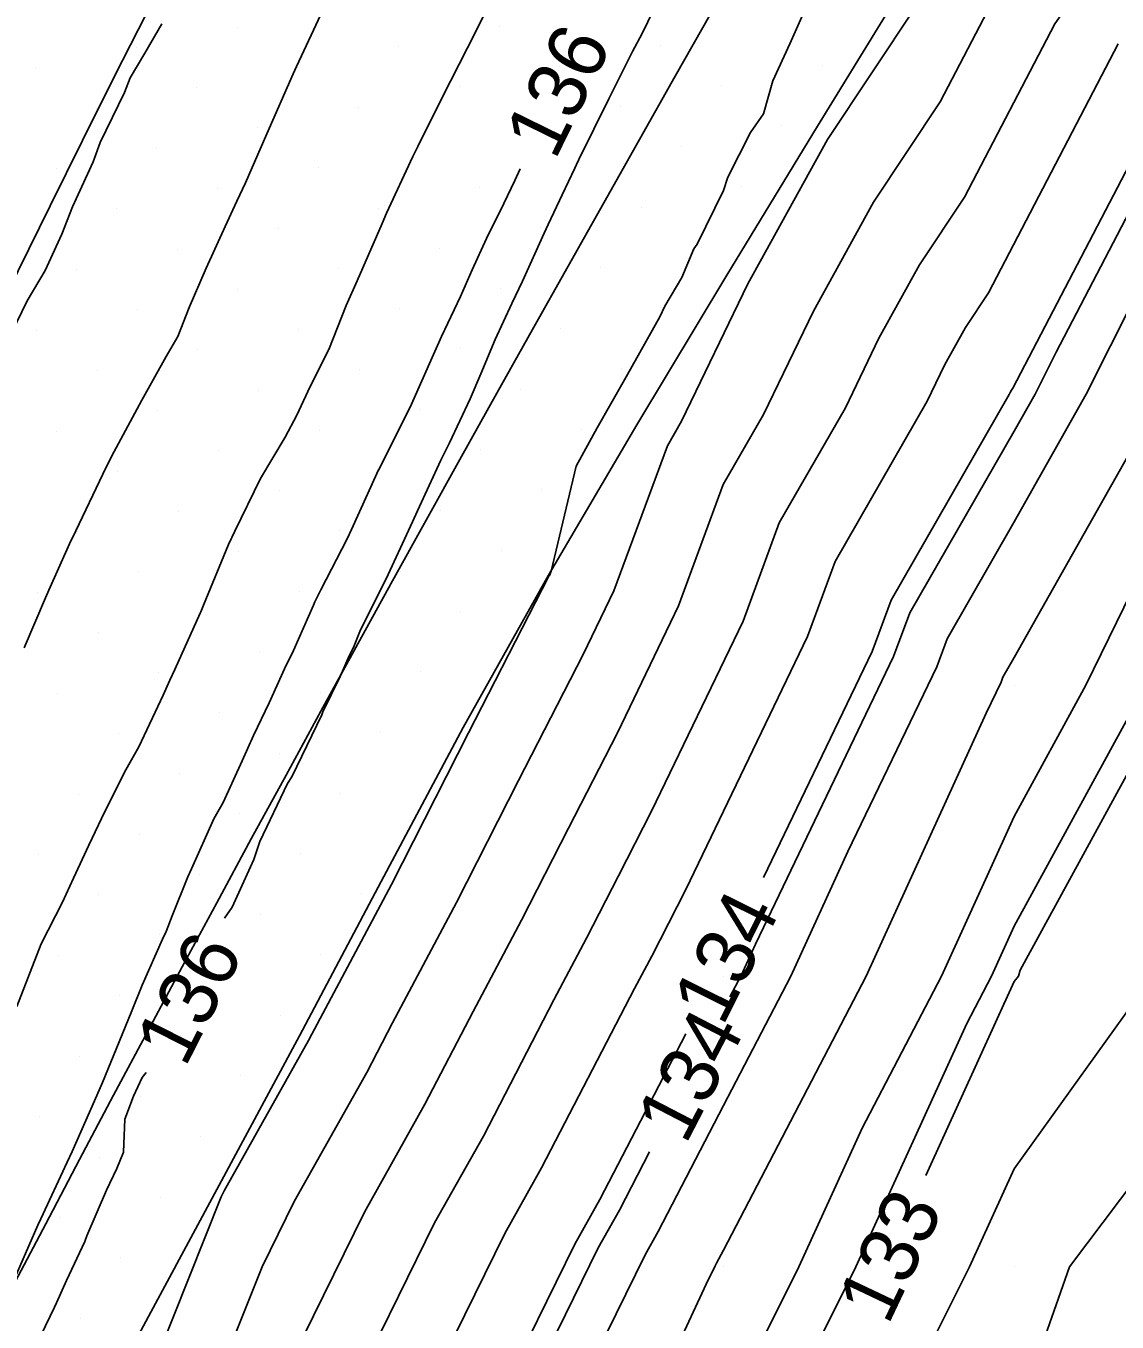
# Model space of a CAD drawing. Extents: x 2354170 to 2357230, y 866100 to 868290.
# Drawn here: x 2355365.99 to 2355403.51, y 866278.11 to 866322.66 of the extents above; entities that cross this region are included whole.
import ezdxf

# ---------------------------------------------------------------- set-up
doc = ezdxf.new("R2010")
doc.units = 0
for name, color, linetype in [('Default', 7, 'Continuous'), ('DTM Contours Major', 7, 'Continuous'), ('DTM Contours Minor', 7, 'Continuous'), ('DTM Contours Minor Text', 7, 'Continuous'), ('Exist DTM Breakline', 7, 'Continuous'), ('Exist DTM QL2 LIDAR Elevation Point', 7, 'Continuous'), ('Exist DTM Scan Elevation Point', 7, 'Continuous'), ('Exist Roads EOP', 7, 'Continuous')]:
    doc.layers.add(name, color=color, linetype=linetype)

msp = doc.modelspace()

# ---------------------------------------------------------------- linework, layer by layer
at = {"layer": 'Default'}
for points in [[(2355406.23, 866339.357), (2355403.412, 866334.355), (2355403.03, 866333.757), (2355400.257, 866328.753), (2355397.008, 866324.124), (2355396.599, 866323.34), (2355393.556, 866318.753), (2355390.812, 866313.794), (2355388.533, 866309.074), (2355388.048, 866308.229), (2355386.211, 866303.247), (2355385.153, 866301.049), (2355382.931, 866296.727), (2355380.795, 866292.534), (2355378.594, 866288.395), (2355377.709, 866286.687), (2355375.219, 866282.255), (2355374.114, 866280.006), (2355372.32, 866275.505)], [(2355407.19, 866336.44), (2355405.68, 866333.759), (2355404.198, 866331.443), (2355401.892, 866327.281), (2355399.189, 866323.431), (2355397.43, 866320.057), (2355395.136, 866316.599), (2355393.068, 866312.861), (2355391.35, 866309.302), (2355389.971, 866306.903), (2355388.43, 866302.724), (2355386.329, 866298.356), (2355384.648, 866295.088), (2355383.033, 866291.917), (2355381.369, 866288.787), (2355379.714, 866285.594), (2355377.631, 866281.887), (2355375.525, 866277.598)], [(2355403.527, 866325.809), (2355401.37, 866322.738), (2355398.262, 866316.773), (2355396.717, 866314.445), (2355395.324, 866311.927), (2355394.167, 866309.531), (2355391.894, 866305.576), (2355390.65, 866302.201), (2355387.504, 866295.663), (2355386.365, 866293.448), (2355385.271, 866291.3), (2355384.143, 866289.179), (2355381.72, 866284.501), (2355380.044, 866281.518), (2355376.936, 866275.19)], [(2355365.927, 866301.286), (2355366.664, 866303.001), (2355366.785, 866303.265), (2355367.492, 866304.855), (2355367.708, 866305.308), (2355368.633, 866307.25), (2355368.794, 866307.587), (2355369.013, 866308.007), (2355369.981, 866309.799), (2355370.81, 866311.301), (2355371.215, 866311.98), (2355371.609, 866312.978), (2355372.19, 866314.333), (2355372.845, 866315.764), (2355373.241, 866316.635), (2355373.547, 866317.271), (2355374.273, 866318.951), (2355375.183, 866321.01), (2355375.299, 866321.269), (2355376.21, 866323.225)], [(2355387.568, 866323.199), (2355387.176, 866322.404), (2355386.854, 866321.785), (2355386.037, 866320.16), (2355385.005, 866318.067), (2355384.925, 866317.898), (2355384.866, 866317.772), (2355384.427, 866316.859), (2355383.945, 866315.83), (2355383.81, 866315.542), (2355383.061, 866313.89), (2355382.703, 866313.123), (2355382.128, 866311.881), (2355381.634, 866310.702), (2355381.269, 866309.843), (2355380.551, 866308.331), (2355380.261, 866307.737), (2355379.453, 866305.996), (2355379.28, 866305.613), (2355378.376, 866303.656), (2355378.277, 866303.465), (2355377.478, 866301.842), (2355377.279, 866301.354), (2355377.252, 866301.291), (2355377.107, 866301.006), (2355376.793, 866300.299), (2355376.207, 866299.078), (2355376.167, 866298.981), (2355375.136, 866296.844), (2355374.99, 866296.621), (2355374.034, 866294.626), (2355373.824, 866294.002), (2355373.089, 866292.373), (2355372.826, 866291.99)], [(2355365.493, 866312.097), (2355366.041, 866313.212), (2355366.655, 866314.259), (2355367.232, 866315.5), (2355367.599, 866316.443), (2355368.301, 866317.991), (2355368.541, 866318.659), (2355369.387, 866320.374), (2355369.579, 866320.881), (2355370.078, 866321.726), (2355370.665, 866322.734)], [(2355365.677, 866288.956), (2355366.516, 866291.108), (2355367.252, 866292.536), (2355367.631, 866293.368), (2355368.156, 866294.496), (2355368.704, 866295.656), (2355369.432, 866297.091), (2355369.873, 866297.881), (2355370.713, 866299.66), (2355370.946, 866300.168), (2355371.116, 866300.539), (2355371.988, 866302.477), (2355372.01, 866302.525), (2355372.097, 866302.753), (2355372.961, 866304.83), (2355373.175, 866305.29), (2355374.06, 866307.101), (2355374.904, 866308.527), (2355375.303, 866309.276), (2355375.77, 866310.261), (2355376.411, 866311.541), (2355377.007, 866313.047), (2355377.38, 866313.897), (2355378.236, 866315.87), (2355378.39, 866316.227), (2355379.3, 866318.171), (2355379.445, 866318.472), (2355379.463, 866318.514), (2355379.49, 866318.57), (2355380.594, 866320.763), (2355381.476, 866322.494), (2355381.728, 866323.011)], [(2355392.676, 866322.971), (2355392.257, 866322.04), (2355391.671, 866320.77), (2355391.352, 866319.641), (2355390.903, 866319.001), (2355390.121, 866317.458), (2355389.972, 866317.008), (2355389.071, 866315.155), (2355388.961, 866314.998), (2355388.541, 866314.015), (2355387.965, 866313.026), (2355387.783, 866312.662), (2355386.575, 866310.497), (2355385.639, 866308.841), (2355384.913, 866307.53), (2355384.048, 866303.924), (2355383.991, 866303.77), (2355383.977, 866303.742), (2355381.214, 866298.366), (2355378.557, 866293.151), (2355375.82, 866288.004), (2355375.704, 866287.78), (2355372.806, 866282.623), (2355372.703, 866282.414), (2355370.477, 866276.829)], [(2355403.552, 866322.044), (2355399.093, 866313.49), (2355398.297, 866312.291), (2355397.58, 866310.994), (2355396.984, 866309.76), (2355393.817, 866304.25), (2355392.869, 866301.678), (2355388.68, 866292.971), (2355388.083, 866291.809), (2355387.509, 866290.682), (2355386.917, 866289.57), (2355383.725, 866283.409), (2355382.456, 866281.15), (2355378.347, 866272.782)], [(2355405.733, 866321.351), (2355399.924, 866310.207), (2355399.878, 866310.137), (2355399.835, 866310.061), (2355399.801, 866309.988), (2355395.741, 866302.923), (2355395.089, 866301.154), (2355391.354, 866293.392)], [(2355404.956, 866314.982), (2355402.447, 866310.002), (2355399.976, 866305.62), (2355397.664, 866301.597), (2355397.308, 866300.631), (2355394.251, 866294.277), (2355392.297, 866290.002), (2355389.976, 866285.546), (2355387.736, 866281.223), (2355387.281, 866280.413), (2355384.283, 866274.31)], [(2355405.083, 866310.002), (2355399.976, 866300.947), (2355399.587, 866300.27), (2355399.527, 866300.108), (2355399.013, 866299.04), (2355394.883, 866290.002), (2355389.976, 866280.582), (2355389.741, 866280.13), (2355389.694, 866280.045), (2355389.38, 866279.406), (2355385.015, 866270.002)], [(2355404.798, 866304.824), (2355402.44, 866300.002), (2355399.976, 866295.489), (2355397.468, 866290.002), (2355394.742, 866284.768), (2355392.567, 866280.002), (2355389.976, 866274.806)], [(2355405.529, 866300.002), (2355400.181, 866290.208), (2355400.115, 866290.002), (2355399.976, 866289.808), (2355396.935, 866283.145)], [(2355404.723, 866290.002), (2355399.976, 866283.379), (2355398.435, 866280.002), (2355396.903, 866276.929)], [(2355388.685, 866288.018), (2355385.731, 866282.316), (2355384.869, 866280.782), (2355379.757, 866270.375)], [(2355407.698, 866287.724), (2355401.87, 866280.002), (2355399.976, 866274.58)], [(2355370.129, 866286.688), (2355369.993, 866286.51), (2355369.69, 866285.873), (2355369.396, 866285.077), (2355369.346, 866283.942), (2355369.123, 866283.388), (2355368.768, 866282.636), (2355368.09, 866281.074), (2355368.014, 866280.872), (2355367.384, 866279.535), (2355367.049, 866278.766), (2355366.974, 866278.621), (2355366.208, 866277.023)]]:
    msp.add_lwpolyline(points, dxfattribs=at)
at = {"layer": 'DTM Contours Major'}
msp.add_lwpolyline([(2355407.19, 866336.44), (2355405.68, 866333.759), (2355404.198, 866331.443), (2355401.892, 866327.281), (2355399.189, 866323.431), (2355397.43, 866320.057), (2355395.136, 866316.599), (2355393.068, 866312.861), (2355391.35, 866309.302), (2355389.971, 866306.903), (2355388.43, 866302.724), (2355386.329, 866298.356), (2355384.648, 866295.088), (2355383.033, 866291.917), (2355381.369, 866288.787), (2355379.714, 866285.594), (2355377.631, 866281.887), (2355375.525, 866277.598)], dxfattribs=at)
at = {"layer": 'DTM Contours Minor'}
for points in [[(2355432.639, 866350.706), (2355432.274, 866350.003), (2355431.592, 866348.387), (2355429.976, 866346.226), (2355426.777, 866340.003), (2355424.754, 866335.225), (2355421.195, 866330.003), (2355420.78, 866329.199), (2355419.976, 866327.863), (2355415.619, 866320.003), (2355413.731, 866316.248), (2355409.976, 866310.997), (2355409.475, 866310.002), (2355408.827, 866308.854), (2355404.499, 866300.002), (2355399.976, 866291.717), (2355399.192, 866290.002), (2355398.34, 866288.366), (2355394.523, 866280.002), (2355389.976, 866270.883)], [(2355406.46, 866321.12), (2355401.415, 866311.442), (2355400.69, 866310.002), (2355399.976, 866308.736), (2355396.382, 866302.481), (2355395.828, 866300.98), (2355391.076, 866291.102), (2355390.573, 866290.002), (2355390.198, 866289.282)], [(2355365.473, 866279.305), (2355366.404, 866281.439), (2355366.5, 866281.656), (2355367.411, 866283.599), (2355367.579, 866283.969), (2355368.347, 866285.714), (2355368.623, 866286.34), (2355369.196, 866287.745), (2355369.633, 866288.8), (2355369.989, 866289.682), (2355370.692, 866291.267), (2355370.813, 866291.537), (2355371.026, 866292.073), (2355371.562, 866293.414), (2355371.683, 866293.685), (2355372.456, 866295.4), (2355372.77, 866295.964), (2355373.428, 866297.402), (2355373.819, 866298.267), (2355374.357, 866299.395), (2355374.878, 866300.565), (2355375.193, 866301.189), (2355375.876, 866302.745), (2355375.926, 866302.868), (2355376.128, 866303.279), (2355377.043, 866305.03), (2355377.192, 866305.352), (2355378.015, 866307.167), (2355378.108, 866307.375), (2355378.127, 866307.408), (2355378.147, 866307.448), (2355379.248, 866309.664), (2355380.003, 866311.369), (2355380.278, 866311.98), (2355380.931, 866313.363), (2355381.333, 866314.279), (2355381.826, 866315.349), (2355382.419, 866316.558), (2355382.8, 866317.351), (2355382.989, 866317.75)], [(2355387.437, 866283.954), (2355386.399, 866281.951), (2355385.673, 866280.659), (2355380.886, 866270.912)]]:
    msp.add_lwpolyline(points, dxfattribs=at)
at = {"layer": 'Exist DTM Breakline'}
for points in [[(2355389.556, 866323.106), (2355388.316, 866320.935), (2355387.088, 866318.758), (2355385.86, 866316.58), (2355384.632, 866314.402), (2355383.405, 866312.224), (2355382.189, 866310.04), (2355380.972, 866307.856), (2355379.755, 866305.672), (2355378.539, 866303.488), (2355377.338, 866301.295), (2355376.138, 866299.102), (2355374.937, 866296.91), (2355373.737, 866294.717), (2355372.554, 866292.514), (2355371.37, 866290.312), (2355370.187, 866288.11), (2355369.004, 866285.907), (2355367.838, 866283.696), (2355366.673, 866281.484), (2355365.507, 866279.272), (2355364.342, 866277.061)], [(2355347.123, 866276.025), (2355348.221, 866278.271), (2355349.316, 866280.518), (2355350.408, 866282.767), (2355351.499, 866285.017), (2355352.588, 866287.267), (2355353.678, 866289.517), (2355354.768, 866291.767), (2355355.859, 866294.016), (2355356.95, 866296.265), (2355358.043, 866298.514), (2355359.137, 866300.762), (2355360.231, 866303.009), (2355361.327, 866305.256), (2355362.424, 866307.503), (2355363.522, 866309.749), (2355364.622, 866311.994), (2355365.723, 866314.238), (2355366.827, 866316.481), (2355367.935, 866318.723), (2355369.049, 866320.96), (2355370.127, 866323.066)]]:
    msp.add_lwpolyline(points, dxfattribs=at)
at = {"layer": 'Exist DTM QL2 LIDAR Elevation Point'}
for p, q in [((2355399.976, 866310.002), (2355399.976, 866310.002)), ((2355399.976, 866300.002), (2355399.976, 866300.002)), ((2355389.976, 866290.002), (2355389.976, 866290.002)), ((2355399.976, 866290.002), (2355399.976, 866290.002)), ((2355389.976, 866280.002), (2355389.976, 866280.002)), ((2355399.976, 866280.002), (2355399.976, 866280.002))]:
    msp.add_line(p, q, dxfattribs=at)
at = {"layer": 'Exist DTM Scan Elevation Point'}
for p, q in [((2355382.266, 866322.655), (2355382.266, 866322.655)), ((2355373.253, 866322.623), (2355373.253, 866322.623)), ((2355369.788, 866321.917), (2355369.788, 866321.917)), ((2355378.802, 866321.949), (2355378.802, 866321.949)), ((2355387.816, 866321.981), (2355387.816, 866321.981)), ((2355393.365, 866321.307), (2355393.365, 866321.307)), ((2355366.324, 866321.212), (2355366.324, 866321.212)), ((2355375.338, 866321.244), (2355375.338, 866321.244)), ((2355384.351, 866321.275), (2355384.351, 866321.275)), ((2355371.873, 866320.538), (2355371.873, 866320.538)), ((2355380.887, 866320.57), (2355380.887, 866320.57)), ((2355389.901, 866320.601), (2355389.901, 866320.601)), ((2355368.409, 866319.832), (2355368.409, 866319.832)), ((2355377.423, 866319.864), (2355377.423, 866319.864)), ((2355386.436, 866319.896), (2355386.436, 866319.896)), ((2355373.958, 866319.159), (2355373.958, 866319.159)), ((2355382.972, 866319.19), (2355382.972, 866319.19)), ((2355391.986, 866319.222), (2355391.986, 866319.222)), ((2355370.494, 866318.453), (2355370.494, 866318.453)), ((2355379.508, 866318.485), (2355379.508, 866318.485)), ((2355388.521, 866318.516), (2355388.521, 866318.516)), ((2355367.029, 866317.747), (2355367.029, 866317.747)), ((2355376.043, 866317.779), (2355376.043, 866317.779)), ((2355385.057, 866317.811), (2355385.057, 866317.811)), ((2355372.579, 866317.074), (2355372.579, 866317.074)), ((2355381.593, 866317.105), (2355381.593, 866317.105)), ((2355390.606, 866317.137), (2355390.606, 866317.137)), ((2355378.128, 866316.4), (2355378.128, 866316.4)), ((2355387.142, 866316.431), (2355387.142, 866316.431)), ((2355369.114, 866316.368), (2355369.114, 866316.368)), ((2355374.664, 866315.694), (2355374.664, 866315.694)), ((2355383.678, 866315.726), (2355383.678, 866315.726)), ((2355371.199, 866314.989), (2355371.199, 866314.989)), ((2355380.213, 866315.02), (2355380.213, 866315.02)), ((2355389.227, 866315.052), (2355389.227, 866315.052)), ((2355367.735, 866314.283), (2355367.735, 866314.283)), ((2355376.749, 866314.315), (2355376.749, 866314.315)), ((2355385.763, 866314.346), (2355385.763, 866314.346)), ((2355373.284, 866313.609), (2355373.284, 866313.609)), ((2355382.298, 866313.641), (2355382.298, 866313.641)), ((2355369.82, 866312.904), (2355369.82, 866312.904)), ((2355378.834, 866312.935), (2355378.834, 866312.935)), ((2355387.847, 866312.967), (2355387.847, 866312.967)), ((2355366.355, 866312.198), (2355366.355, 866312.198)), ((2355375.369, 866312.23), (2355375.369, 866312.23)), ((2355384.383, 866312.261), (2355384.383, 866312.261)), ((2355371.905, 866311.524), (2355371.905, 866311.524)), ((2355380.919, 866311.556), (2355380.919, 866311.556)), ((2355368.44, 866310.819), (2355368.44, 866310.819)), ((2355377.454, 866310.85), (2355377.454, 866310.85)), ((2355386.468, 866310.882), (2355386.468, 866310.882)), ((2355383.004, 866310.176), (2355383.004, 866310.176)), ((2355373.99, 866310.145), (2355373.99, 866310.145)), ((2355370.525, 866309.439), (2355370.525, 866309.439)), ((2355379.539, 866309.471), (2355379.539, 866309.471)), ((2355367.061, 866308.734), (2355367.061, 866308.734)), ((2355376.075, 866308.765), (2355376.075, 866308.765)), ((2355385.089, 866308.797), (2355385.089, 866308.797)), ((2355372.61, 866308.06), (2355372.61, 866308.06)), ((2355381.624, 866308.091), (2355381.624, 866308.091)), ((2355369.146, 866307.354), (2355369.146, 866307.354)), ((2355378.16, 866307.386), (2355378.16, 866307.386)), ((2355374.695, 866306.68), (2355374.695, 866306.68)), ((2355383.709, 866306.712), (2355383.709, 866306.712)), ((2355371.231, 866305.975), (2355371.231, 866305.975)), ((2355380.245, 866306.006), (2355380.245, 866306.006)), ((2355367.767, 866305.269), (2355367.767, 866305.269)), ((2355376.78, 866305.301), (2355376.78, 866305.301)), ((2355373.316, 866304.595), (2355373.316, 866304.595)), ((2355382.33, 866304.627), (2355382.33, 866304.627)), ((2355378.865, 866303.921), (2355378.865, 866303.921)), ((2355369.852, 866303.89), (2355369.852, 866303.89)), ((2355366.387, 866303.184), (2355366.387, 866303.184)), ((2355375.401, 866303.216), (2355375.401, 866303.216)), ((2355371.937, 866302.51), (2355371.937, 866302.51)), ((2355380.95, 866302.542), (2355380.95, 866302.542)), ((2355368.472, 866301.805), (2355368.472, 866301.805)), ((2355377.486, 866301.836), (2355377.486, 866301.836)), ((2355374.022, 866301.131), (2355374.022, 866301.131)), ((2355370.557, 866300.425), (2355370.557, 866300.425)), ((2355379.571, 866300.457), (2355379.571, 866300.457)), ((2355367.093, 866299.72), (2355367.093, 866299.72)), ((2355376.106, 866299.751), (2355376.106, 866299.751)), ((2355372.642, 866299.046), (2355372.642, 866299.046)), ((2355369.178, 866298.34), (2355369.178, 866298.34)), ((2355378.191, 866298.372), (2355378.191, 866298.372)), ((2355374.727, 866297.666), (2355374.727, 866297.666)), ((2355371.263, 866296.961), (2355371.263, 866296.961)), ((2355367.798, 866296.255), (2355367.798, 866296.255)), ((2355376.812, 866296.287), (2355376.812, 866296.287)), ((2355373.348, 866295.582), (2355373.348, 866295.582)), ((2355369.883, 866294.876), (2355369.883, 866294.876)), ((2355366.419, 866294.17), (2355366.419, 866294.17)), ((2355375.433, 866294.202), (2355375.433, 866294.202)), ((2355371.968, 866293.497), (2355371.968, 866293.497)), ((2355368.504, 866292.791), (2355368.504, 866292.791)), ((2355377.518, 866292.823), (2355377.518, 866292.823)), ((2355374.053, 866292.117), (2355374.053, 866292.117)), ((2355370.589, 866291.412), (2355370.589, 866291.412)), ((2355367.124, 866290.706), (2355367.124, 866290.706)), ((2355376.138, 866290.738), (2355376.138, 866290.738)), ((2355372.674, 866290.032), (2355372.674, 866290.032)), ((2355369.209, 866289.327), (2355369.209, 866289.327)), ((2355374.759, 866288.653), (2355374.759, 866288.653)), ((2355371.294, 866287.947), (2355371.294, 866287.947)), ((2355367.83, 866287.242), (2355367.83, 866287.242)), ((2355373.379, 866286.568), (2355373.379, 866286.568)), ((2355369.915, 866285.862), (2355369.915, 866285.862)), ((2355366.45, 866285.157), (2355366.45, 866285.157)), ((2355372, 866284.483), (2355372, 866284.483)), ((2355368.535, 866283.777), (2355368.535, 866283.777)), ((2355370.62, 866282.398), (2355370.62, 866282.398)), ((2355367.156, 866281.692), (2355367.156, 866281.692)), ((2355369.241, 866280.313), (2355369.241, 866280.313)), ((2355367.862, 866278.228), (2355367.862, 866278.228))]:
    msp.add_line(p, q, dxfattribs=at)
at = {"layer": 'Exist Roads EOP'}
msp.add_lwpolyline([(2355405.76, 866339.677), (2355402.623, 866334.562), (2355399.485, 866329.448), (2355396.347, 866324.334), (2355393.215, 866319.216), (2355390.096, 866314.091), (2355387.003, 866308.95), (2355383.962, 866303.777), (2355381.026, 866298.545), (2355378.211, 866293.246), (2355375.402, 866287.945), (2355372.558, 866282.661), (2355369.709, 866277.381)], dxfattribs=at)

# ---------------------------------------------------------------- texts
at = {"layer": 'Default'}
for s, rotation, p in [('134', 63.5879, (2355389.95, 866288.234)), ('136', 63.0395, (2355371.461, 866286.817)), ('133', 64.6335, (2355395.632, 866277.959))]:
    msp.add_text(s, height=2, rotation=rotation, dxfattribs=at).set_placement(p)
at = {"layer": 'DTM Contours Minor Text'}
for s, rotation, p in [('136', 63.8742, (2355384.181, 866318.007)), ('134', 62.6034, (2355388.672, 866284.166))]:
    msp.add_text(s, height=2, rotation=rotation, dxfattribs=at).set_placement(p)

doc.saveas('drawing.dxf')
